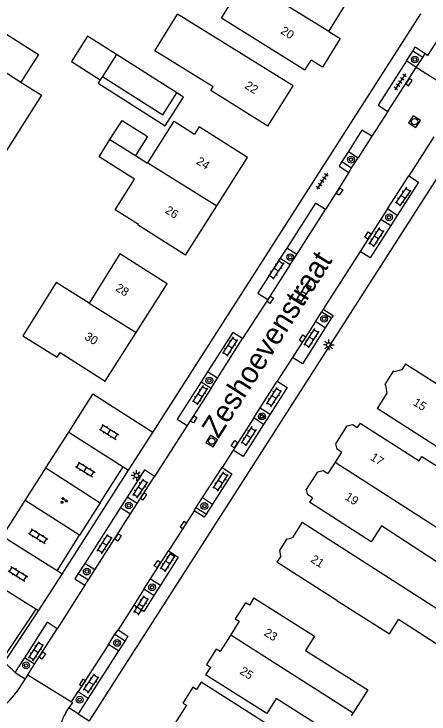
# Model space of a CAD drawing. Extents: x 136000 to 141014, y 402000 to 403500.
# Drawn here: x 138226.3 to 138274.9, y 402169.1 to 402251 of the extents above; entities that cross this region are included whole.
import ezdxf

# ---------------------------------------------------------------- set-up
doc = ezdxf.new("R2010")
doc.units = 0
for name, color, linetype in [('gg-afsc-muur', 7, 'Continuous'), ('gg-anno-huisnummerreeks BGT', 7, 'Continuous'), ('gg-anno-openbare ruimte label', 7, 'Continuous'), ('gg-bbg-gedigitaliseerde bebouwing', 7, 'Continuous'), ('gg-bbg-gedigitaliseerde bijgebouw', 7, 'Continuous'), ('gg-bbg-hoofdgebouw', 7, 'Continuous'), ('gg-bbg-luifel en loopbrug', 7, 'Continuous'), ('gg-bbg-tussenscheiding', 7, 'Continuous'), ('gg-knt-verharding', 7, 'Continuous'), ('gg-knt-verharding nz', 7, 'Continuous'), ('gt-grn-groengrens', 7, 'Continuous'), ('gt-grn-weggrens', 7, 'Continuous'), ('gt-symb-boom', 7, 'Continuous'), ('gt-symb-groenvak', 7, 'Continuous'), ('gt-symb-klinker verharding', 7, 'Continuous'), ('gt-symb-kolk', 7, 'Continuous'), ('gt-symb-kolk center center', 7, 'Continuous'), ('gt-symb-lichtmast', 7, 'Continuous'), ('gt-symb-rioolschacht', 7, 'Continuous'), ('gt-symb-tegel verharding', 7, 'Continuous')]:
    doc.layers.add(name, color=color, linetype=linetype)

# ---------------------------------------------------------------- blocks, each defined once
blk = doc.blocks.new('gt0-TEG1')
at = {"layer": 'gt-symb-tegel verharding'}
for p, q in [((-1.125, 0), (1.125, 0)), ((-0.9, -0.25), (-0.9, 0.25)), ((-0.45, -0.25), (-0.45, 0.25)), ((0, -0.25), (0, 0.25)), ((0.45, -0.25), (0.45, 0.25)), ((0.9, -0.25), (0.9, 0.25))]:
    blk.add_line(p, q, dxfattribs=at)
blk = doc.blocks.new('gt0-KOLK')
at = {"layer": 'gt-symb-kolk'}
blk.add_lwpolyline([(0, 0), (0.375, 0), (0.375, 0.4), (-0.375, 0.4), (-0.375, 0), (0, 0)], dxfattribs=at)
blk = doc.blocks.new('gt0-BOOM')
at = {"layer": 'gt-symb-boom'}
for radius in [0.4, 0.2]:
    blk.add_circle((0, 0), radius, dxfattribs=at)
blk = doc.blocks.new('gt0-RS')
at = {"layer": 'gt-symb-rioolschacht'}
blk.add_lwpolyline([(-0.5, -0.5), (0.5, -0.5), (0.5, 0.5), (-0.5, 0.5)], close=True, dxfattribs=at)
blk.add_circle((0, 0), 0.375, dxfattribs=at)
blk = doc.blocks.new('gt0-KL1')
at = {"layer": 'gt-symb-klinker verharding'}
for p, q in [((-1.15, 0.3), (1.15, 0.3)), ((-1, -0.3), (-1, 0.3)), ((-0.5, 0.3), (-0.5, 0.45)), ((0, -0.3), (0, 0.3)), ((0.5, 0.3), (0.5, 0.45)), ((1, -0.3), (1, 0.3)), ((-1.15, -0.3), (1.15, -0.3)), ((-0.5, -0.45), (-0.5, -0.3)), ((0.5, -0.45), (0.5, -0.3))]:
    blk.add_line(p, q, dxfattribs=at)
blk = doc.blocks.new('gt0-KOLKCC')
at = {"layer": 'gt-symb-kolk center center'}
blk.add_lwpolyline([(-0.375, 0.2), (0.375, 0.2), (0.375, -0.2), (-0.375, -0.2)], close=True, dxfattribs=at)
blk = doc.blocks.new('gt0-GRVAK')
at = {"layer": 'gt-symb-groenvak'}
for p, q in [((-0.11, 0.189), (-0.228, 0.24)), ((-0.182, 0.153), (0.088, 0.153)), ((-0.091, 0.211), (-0.156, 0.322)), ((-0.047, 0.214), (-0.047, 0.393)), ((-0.004, 0.211), (0.061, 0.322)), ((0.015, 0.189), (0.133, 0.24)), ((0.262, -0.052), (0.197, 0.059)), ((0.305, -0.049), (0.305, 0.13)), ((0.349, -0.052), (0.414, 0.059)), ((-0.245, -0.228), (-0.363, -0.177)), ((-0.318, -0.264), (-0.047, -0.264)), ((-0.226, -0.206), (-0.291, -0.095)), ((-0.183, -0.203), (-0.183, -0.024)), ((-0.139, -0.206), (-0.074, -0.095)), ((-0.12, -0.228), (-0.002, -0.177)), ((0.243, -0.074), (0.125, -0.023)), ((0.17, -0.11), (0.441, -0.11)), ((0.368, -0.074), (0.486, -0.023))]:
    blk.add_line(p, q, dxfattribs=at)
blk = doc.blocks.new('gt0-LMAST')
at = {"layer": 'gt-symb-lichtmast'}
for p, q in [((-0.182, 0.173), (-0.447, 0.438)), ((-0.005, 0.246), (-0.005, 0.621)), ((0.172, 0.173), (0.437, 0.438)), ((-0.255, -0.004), (-0.63, -0.004)), ((-0.182, -0.181), (-0.447, -0.446)), ((-0.005, -0.254), (-0.005, -0.629)), ((0.437, -0.446), (0.172, -0.181)), ((0.245, -0.004), (0.62, -0.004))]:
    blk.add_line(p, q, dxfattribs=at)
blk.add_circle((-0.005, -0.004), 0.25, dxfattribs=at)

msp = doc.modelspace()

# ---------------------------------------------------------------- linework, layer by layer
at = {"layer": 'gg-afsc-muur'}
for p, q in [((138232.692, 402202.072), (138235.519, 402206.513)), ((138230.024, 402197.88), (138232.692, 402202.072)), ((138227.59, 402194.057), (138229.781, 402197.499)), ((138229.781, 402197.499), (138230.024, 402197.88)), ((138225.161, 402190.24), (138227.59, 402194.057))]:
    msp.add_line(p, q, dxfattribs=at)
at = {"layer": 'gg-bbg-gedigitaliseerde bebouwing'}
for p, q in [((138258.971, 402242.61), (138245.422, 402251.037)), ((138237.515, 402236.347), (138240.496, 402234.462)), ((138231.685, 402211.39), (138236.961, 402208.06)), ((138289.329, 402191.662), (138268.791, 402204.84)), ((138264.092, 402182.368), (138257.051, 402186.85)), ((138265.99, 402169.2), (138265.765, 402168.844))]:
    msp.add_line(p, q, dxfattribs=at)
for points in [[(138260.331, 402244.47), (138250.553, 402250.545), (138251.788, 402252.533)], [(138256.011, 402237.9), (138249.322, 402242.08), (138249.59, 402242.513), (138242.762, 402246.739), (138245.422, 402251.037)], [(138241.946, 402233.593), (138245.034, 402238.478), (138247.421, 402236.969)], [(138253.621, 402234.22), (138247.942, 402237.812), (138247.421, 402236.969)], [(138246.341, 402222.8), (138240.816, 402226.293), (138240.869, 402226.378), (138238.116, 402228.118), (138240.384, 402231.705), (138236.237, 402234.326), (138237.515, 402236.347)], [(138240.496, 402234.462), (138241.925, 402233.559), (138241.946, 402233.593)], [(138244.201, 402219.45), (138238.656, 402222.949), (138235.076, 402217.162)], [(138235.076, 402217.162), (138231.205, 402219.578), (138227.321, 402213.354), (138231.341, 402210.845), (138231.685, 402211.39)], [(138272.131, 402210.08), (138278.958, 402205.722), (138277.974, 402204.193), (138283.972, 402200.335)], [(138276.833, 402186.173), (138269.296, 402191.093), (138268.084, 402189.236), (138260.881, 402193.88)], [(138260.011, 402191.53), (138278.704, 402179.534), (138276.796, 402176.573), (138271.279, 402180.128)], [(138254.371, 402182.65), (138261.478, 402178.169), (138260.411, 402176.481), (138267.685, 402171.879), (138265.99, 402169.2)], [(138264.092, 402182.368), (138270.221, 402178.467), (138271.279, 402180.128)], [(138264.161, 402166.309), (138256.962, 402170.864), (138255.863, 402169.128), (138248.701, 402173.65)]]:
    msp.add_lwpolyline(points, dxfattribs=at)
at = {"layer": 'gg-bbg-gedigitaliseerde bijgebouw'}
for p, q in [((138238.268, 402246.312), (138236.629, 402243.74)), ((138245.326, 402241.814), (138238.268, 402246.312)), ((138223.314, 402245.439), (138227.08, 402243.063))]:
    msp.add_line(p, q, dxfattribs=at)
for points in [[(138236.629, 402243.74), (138243.687, 402239.241), (138245.326, 402241.814)], [(138227.08, 402243.063), (138229.493, 402241.541), (138224.87, 402234.212), (138223.585, 402235.022), (138223.365, 402234.673)]]:
    msp.add_lwpolyline(points, dxfattribs=at)
at = {"layer": 'gg-bbg-hoofdgebouw'}
for p, q in [((138263.132, 402248.997), (138265.93, 402253.52)), ((138260.331, 402244.47), (138261.062, 402245.652)), ((138256.011, 402237.9), (138258.971, 402242.61)), ((138250.022, 402228.574), (138253.621, 402234.22)), ((138246.341, 402222.8), (138250.022, 402228.574)), ((138240.568, 402213.734), (138244.201, 402219.45)), ((138236.961, 402208.06), (138240.568, 402213.734)), ((138272.131, 402210.08), (138271.679, 402209.37)), ((138269.947, 402206.653), (138268.791, 402204.84)), ((138266.801, 402203.14), (138266.46, 402202.606)), ((138264.619, 402199.727), (138263.866, 402198.549)), ((138263.866, 402198.549), (138263.015, 402197.217)), ((138261.209, 402194.393), (138260.881, 402193.88)), ((138260.011, 402191.53), (138258.877, 402189.737)), ((138257.504, 402187.566), (138257.051, 402186.85)), ((138254.371, 402182.65), (138253.834, 402181.798)), ((138252.65, 402179.918), (138251.651, 402178.333)), ((138251.651, 402178.333), (138250.418, 402176.376)), ((138249.273, 402174.559), (138248.701, 402173.65))]:
    msp.add_line(p, q, dxfattribs=at)
for points in [[(138263.132, 402248.997), (138264.483, 402248.16), (138262.41, 402244.816), (138261.062, 402245.652)], [(138271.679, 402209.37), (138270.769, 402209.15), (138270.678, 402209.198), (138269.683, 402207.641), (138269.768, 402207.587), (138269.947, 402206.653)], [(138264.619, 402199.727), (138264.099, 402200.06), (138263.953, 402200.715), (138265.283, 402202.8), (138265.924, 402202.949), (138266.46, 402202.606)], [(138266.801, 402203.14), (138273.71, 402198.723), (138274.039, 402199.237), (138277.492, 402197.027), (138275.993, 402194.686)], [(138261.209, 402194.393), (138260.678, 402194.718), (138260.53, 402195.373), (138261.836, 402197.424), (138262.471, 402197.565), (138263.015, 402197.217)], [(138257.504, 402187.566), (138257.384, 402188.221), (138258.22, 402189.554), (138258.877, 402189.737)], [(138253.834, 402181.798), (138253.367, 402182.092), (138252.178, 402180.219), (138252.65, 402179.918)], [(138250.418, 402176.376), (138249.962, 402176.664), (138248.825, 402174.841), (138249.273, 402174.559)], [(138270.039, 402158.84), (138263.437, 402163.02), (138261.711, 402160.325), (138254.402, 402165.006), (138256.147, 402167.73), (138248.181, 402172.81), (138247.634, 402171.941)], [(138247.634, 402171.941), (138247.209, 402172.208), (138246.054, 402170.351), (138246.469, 402170.09)], [(138246.469, 402170.09), (138244.851, 402167.52), (138266.822, 402153.68)]]:
    msp.add_lwpolyline(points, dxfattribs=at)
at = {"layer": 'gg-bbg-luifel en loopbrug'}
msp.add_line((138236.629, 402243.74), (138236.37, 402243.335), dxfattribs=at)
for points in [[(138223.314, 402245.439), (138225.388, 402248.694), (138229.144, 402246.301), (138227.08, 402243.063)], [(138238.268, 402246.312), (138234.898, 402248.46), (138233.001, 402245.482), (138236.37, 402243.335)], [(138236.37, 402243.335), (138236.123, 402242.947), (138243.975, 402237.944), (138246.119, 402241.308), (138245.326, 402241.814)], [(138237.515, 402236.347), (138238.928, 402238.581), (138241.909, 402236.696), (138240.496, 402234.462)]]:
    msp.add_lwpolyline(points, dxfattribs=at)
at = {"layer": 'gg-bbg-tussenscheiding'}
for p, q in [((138263.132, 402248.997), (138252.169, 402255.746)), ((138241.946, 402233.593), (138250.022, 402228.574)), ((138235.076, 402217.162), (138240.568, 402213.734)), ((138263.866, 402198.549), (138278.676, 402189.057)), ((138251.651, 402178.333), (138265.99, 402169.2))]:
    msp.add_line(p, q, dxfattribs=at)
at = {"layer": 'gg-knt-verharding'}
for p, q in [((138242.536, 402202.031), (138273.903, 402251.045)), ((138272.214, 402245.538), (138272.971, 402246.705)), ((138274.132, 402245.956), (138272.971, 402246.705)), ((138273.38, 402244.772), (138274.132, 402245.956)), ((138284.538, 402245.516), (138235.089, 402168.264)), ((138270.041, 402239.614), (138273.38, 402244.772)), ((138273.38, 402244.772), (138272.214, 402245.538)), ((138278.519, 402241.484), (138273.38, 402244.772)), ((138270.041, 402239.614), (138268.159, 402236.72)), ((138275.424, 402236.67), (138272.5, 402232.082)), ((138265.428, 402234.94), (138264.674, 402233.754)), ((138265.428, 402234.94), (138266.566, 402234.212)), ((138265.803, 402233.012), (138266.566, 402234.212)), ((138264.674, 402233.754), (138265.803, 402233.012)), ((138265.469, 402232.485), (138262.731, 402228.152)), ((138270.002, 402228.206), (138269.223, 402227.025)), ((138271.155, 402227.444), (138270.002, 402228.206)), ((138269.223, 402227.025), (138270.41, 402226.28)), ((138271.155, 402227.444), (138270.41, 402226.28)), ((138258.202, 402223.637), (138257.445, 402222.457)), ((138259.381, 402222.876), (138258.202, 402223.637)), ((138258.63, 402221.693), (138259.381, 402222.876)), ((138266.814, 402223.213), (138262.493, 402216.462)), ((138257.445, 402222.457), (138258.63, 402221.693)), ((138255.98, 402217.594), (138253.04, 402213.022)), ((138261.568, 402215.014), (138262.317, 402216.155)), ((138262.317, 402216.155), (138263.467, 402215.452)), ((138263.467, 402215.452), (138262.717, 402214.271)), ((138262.717, 402214.271), (138261.568, 402215.014)), ((138258.892, 402210.826), (138257.103, 402208.027)), ((138248.932, 402209.139), (138248.179, 402207.964)), ((138250.111, 402208.398), (138248.932, 402209.139)), ((138248.179, 402207.964), (138249.358, 402207.211)), ((138249.358, 402207.211), (138250.111, 402208.398)), ((138242.536, 402202.031), (138235.519, 402206.513)), ((138254.351, 402203.746), (138255.103, 402204.937)), ((138255.103, 402204.937), (138256.262, 402204.18)), ((138256.262, 402204.18), (138255.498, 402202.984)), ((138255.498, 402202.984), (138254.351, 402203.746)), ((138246.547, 402202.866), (138242.726, 402196.888)), ((138239.702, 402197.604), (138242.536, 402202.031)), ((138251.945, 402199.964), (138250.636, 402197.925)), ((138236.382, 402193.788), (138239.042, 402198.026)), ((138239.042, 402198.026), (138239.702, 402197.604)), ((138230.024, 402197.88), (138236.382, 402193.788)), ((138231.928, 402185.456), (138239.702, 402197.604)), ((138233.953, 402190.025), (138227.59, 402194.057)), ((138239.516, 402194.44), (138238.757, 402193.254)), ((138240.697, 402193.704), (138239.516, 402194.44)), ((138247.581, 402193.212), (138248.333, 402194.408)), ((138248.333, 402194.408), (138249.523, 402193.643)), ((138238.757, 402193.254), (138234.571, 402186.705)), ((138238.757, 402193.254), (138239.935, 402192.5)), ((138239.935, 402192.5), (138240.697, 402193.704)), ((138248.765, 402192.463), (138247.581, 402193.212)), ((138249.523, 402193.643), (138248.765, 402192.463)), ((138247.379, 402192.864), (138244.367, 402188.168)), ((138231.324, 402185.837), (138233.953, 402190.025)), ((138234.571, 402186.705), (138233.811, 402185.516)), ((138235.754, 402185.936), (138234.571, 402186.705)), ((138231.928, 402185.456), (138231.324, 402185.837)), ((138234.988, 402184.767), (138235.754, 402185.936)), ((138228.836, 402181.342), (138222.206, 402185.485)), ((138229.163, 402181.137), (138231.928, 402185.456)), ((138233.811, 402185.516), (138234.988, 402184.767)), ((138241.481, 402183.682), (138242.243, 402184.896)), ((138242.243, 402184.896), (138243.416, 402184.135)), ((138234.577, 402184.147), (138231.318, 402179.055)), ((138243.416, 402184.135), (138242.663, 402182.958)), ((138242.663, 402182.958), (138241.481, 402183.682)), ((138240.314, 402181.816), (138238.465, 402178.928)), ((138225.16, 402175.147), (138229.163, 402181.137)), ((138229.163, 402181.137), (138228.836, 402181.342)), ((138237.333, 402177.214), (138238.097, 402178.408)), ((138238.097, 402178.408), (138239.285, 402177.64)), ((138239.285, 402177.64), (138238.524, 402176.456)), ((138238.524, 402176.456), (138237.333, 402177.214)), ((138238.524, 402176.456), (138234.964, 402170.916)), ((138227.5, 402175.647), (138226.745, 402174.464)), ((138228.677, 402174.912), (138227.5, 402175.647)), ((138226.745, 402174.464), (138226.41, 402173.937)), ((138227.887, 402173.655), (138228.677, 402174.912)), ((138226.41, 402173.937), (138227.577, 402173.189)), ((138227.887, 402173.655), (138227.577, 402173.189)), ((138227.887, 402173.655), (138233.024, 402170.482)), ((138227.577, 402173.189), (138226.538, 402171.571)), ((138233.024, 402170.482), (138233.785, 402171.681)), ((138233.785, 402171.681), (138234.964, 402170.916)), ((138234.964, 402170.916), (138233.807, 402169.085)), ((138232.333, 402169.208), (138232.714, 402169.798)), ((138233.807, 402169.085), (138232.714, 402169.798))]:
    msp.add_line(p, q, dxfattribs=at)
for points in [[(138274.417, 402246.405), (138274.739, 402246.19), (138279.733, 402253.956), (138279.447, 402254.143)], [(138272.971, 402246.705), (138273.262, 402247.179), (138274.417, 402246.405)], [(138272.214, 402245.538), (138268.899, 402240.358), (138270.041, 402239.614)], [(138268.159, 402236.72), (138267.006, 402237.426), (138265.428, 402234.94)], [(138264.674, 402233.754), (138264.331, 402233.211), (138265.469, 402232.485)], [(138272.5, 402232.082), (138273.649, 402231.346), (138271.155, 402227.444)], [(138262.731, 402228.152), (138261.561, 402228.879), (138258.202, 402223.637)], [(138270.41, 402226.28), (138267.979, 402222.477), (138266.814, 402223.213)], [(138257.445, 402222.457), (138254.809, 402218.344), (138255.98, 402217.594)], [(138262.493, 402216.462), (138263.653, 402215.744), (138263.467, 402215.452)], [(138253.04, 402213.022), (138251.895, 402213.76), (138248.932, 402209.139)], [(138262.717, 402214.271), (138260.059, 402210.087), (138258.892, 402210.826)], [(138248.179, 402207.964), (138245.385, 402203.609), (138246.547, 402202.866)], [(138257.103, 402208.027), (138258.253, 402207.294), (138256.262, 402204.18)], [(138255.498, 402202.984), (138253.093, 402199.222), (138251.945, 402199.964)], [(138242.726, 402196.888), (138241.565, 402197.645), (138239.516, 402194.44)], [(138250.636, 402197.925), (138251.789, 402197.187), (138249.523, 402193.643)], [(138248.765, 402192.463), (138248.552, 402192.125), (138247.379, 402192.864)], [(138244.367, 402188.168), (138245.511, 402187.419), (138243.416, 402184.135)], [(138233.811, 402185.516), (138233.414, 402184.895), (138234.577, 402184.147)], [(138242.663, 402182.958), (138241.461, 402181.069), (138240.314, 402181.816)], [(138231.318, 402179.055), (138230.157, 402179.815), (138227.5, 402175.647)], [(138238.465, 402178.928), (138239.621, 402178.163), (138239.285, 402177.64)], [(138233.024, 402170.482), (138233.118, 402170.424), (138232.714, 402169.798)]]:
    msp.add_lwpolyline(points, dxfattribs=at)
for centre, radius, start, end in [((138221.973, 402174.686), 5.527, 264.44839, 325.69605), ((138237.143, 402166.347), 5.597, 149.25454, 207.94601)]:
    msp.add_arc(centre, radius, start, end, dxfattribs=at)
at = {"layer": 'gg-knt-verharding nz'}
for p, q in [((138274.132, 402245.956), (138274.417, 402246.405)), ((138268.159, 402236.72), (138266.566, 402234.212)), ((138265.469, 402232.485), (138265.803, 402233.012)), ((138270.002, 402228.206), (138272.5, 402232.082)), ((138259.381, 402222.876), (138262.731, 402228.152)), ((138269.223, 402227.025), (138266.814, 402223.213)), ((138258.63, 402221.693), (138255.98, 402217.594)), ((138262.317, 402216.155), (138262.493, 402216.462)), ((138261.568, 402215.014), (138258.892, 402210.826)), ((138250.111, 402208.398), (138253.04, 402213.022)), ((138255.103, 402204.937), (138257.103, 402208.027)), ((138249.358, 402207.211), (138246.547, 402202.866)), ((138254.351, 402203.746), (138251.945, 402199.964)), ((138232.692, 402202.072), (138239.042, 402198.026)), ((138248.333, 402194.408), (138250.636, 402197.925)), ((138240.697, 402193.704), (138242.726, 402196.888)), ((138247.379, 402192.864), (138247.581, 402193.212)), ((138235.754, 402185.936), (138239.935, 402192.5)), ((138231.324, 402185.837), (138224.931, 402189.87)), ((138242.243, 402184.896), (138244.367, 402188.168)), ((138234.577, 402184.147), (138234.988, 402184.767)), ((138241.481, 402183.682), (138240.314, 402181.816)), ((138228.677, 402174.912), (138231.318, 402179.055)), ((138238.097, 402178.408), (138238.465, 402178.928)), ((138237.333, 402177.214), (138233.785, 402171.681))]:
    msp.add_line(p, q, dxfattribs=at)
at = {"layer": 'gt-grn-groengrens'}
for p, q in [((138236.382, 402193.788), (138233.953, 402190.025)), ((138228.836, 402181.342), (138224.813, 402175.315))]:
    msp.add_line(p, q, dxfattribs=at)
at = {"layer": 'gt-grn-weggrens'}
for p, q in [((138225.16, 402175.147), (138226.41, 402173.937)), ((138233.807, 402169.085), (138235.089, 402168.264))]:
    msp.add_line(p, q, dxfattribs=at)

# ---------------------------------------------------------------- block references
at = {"layer": 'gt-symb-boom'}
for p in [(138273.204, 402245.714), (138265.737, 402233.985), (138270.195, 402227.233), (138258.611, 402222.562), (138262.588, 402215.344), (138249.15, 402208.118), (138255.318, 402203.921), (138239.732, 402193.483), (138248.562, 402193.411), (138234.804, 402185.748), (138242.45, 402183.9), (138238.355, 402177.392), (138227.701, 402174.755), (138233.959, 402170.736)]:
    msp.add_blockref('gt0-BOOM', p, dxfattribs=at)
at = {"layer": 'gt-symb-groenvak'}
for p in [(138255.255, 402203.898), (138232.093, 402194.069)]:
    msp.add_blockref('gt0-GRVAK', p, dxfattribs=at)
at = {"layer": 'gt-symb-klinker verharding'}
for p, rotation in [((138271.826, 402229.651), -124.6589362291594), ((138268.695, 402224.895), -123.2928485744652), ((138256.971, 402221.121), -123.45160145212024), ((138260.232, 402218.378), 57.374964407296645), ((138261.088, 402213.082), -122.13289585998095), ((138251.571, 402212.094), -122.54589339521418), ((138248.057, 402206.409), -122.70422579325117), ((138256.713, 402206.153), 57.788102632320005), ((138237.407, 402202.089), -31.720060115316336), ((138253.745, 402201.586), -122.29094835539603), ((138234.635, 402197.7), -31.720060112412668), ((138250.451, 402196.302), -122.83164893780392), ((138241.055, 402195.456), 56.83440068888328), ((138229.123, 402189.878), -31.72006011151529), ((138236.896, 402188.956), 57.58155005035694), ((138244.269, 402186.852), -122.95900987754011), ((138226.747, 402185.489), -31.720060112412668), ((138241.162, 402181.772), 58.27993988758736), ((138228.846, 402176.399), 57.247560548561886), ((138235.316, 402172.63), 56.21457204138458)]:
    msp.add_blockref('gt0-KL1', p, dxfattribs=dict(at, rotation=rotation))
at = {"layer": 'gt-symb-kolk'}
for p, rotation in [((138272.339, 402243.164), -122.91560540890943), ((138241.623, 402194.446), 57.37496440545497), ((138246.285, 402191.082), 57.37496440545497), ((138234.472, 402172.625), 57.37496440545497)]:
    msp.add_blockref('gt0-KOLK', p, dxfattribs=dict(at, rotation=rotation))
at = {"layer": 'gt-symb-kolk center center'}
for p, rotation in [((138264.384, 402230.238), -123.70595653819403), ((138267.712, 402225.097), 57.16835106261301), ((138256.282, 402217.563), -122.8797819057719), ((138260.057, 402213.044), -122.46679945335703), ((138247.316, 402203.576), 56.786459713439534), ((138252.086, 402200.661), 57.295774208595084), ((138238.452, 402189.738), 58.66279427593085), ((138243.073, 402186.626), 57.9946167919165), ((138229.597, 402175.915), 55.96047543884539)]:
    msp.add_blockref('gt0-KOLKCC', p, dxfattribs=dict(at, rotation=rotation))
at = {"layer": 'gt-symb-lichtmast'}
for p in [(138263.135, 402212.288), (138240.63, 402196.996)]:
    msp.add_blockref('gt0-LMAST', p, dxfattribs=at)
at = {"layer": 'gt-symb-rioolschacht', "rotation": 57.37496440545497}
for p in [(138273.172, 402238.431), (138249.428, 402201.026)]:
    msp.add_blockref('gt0-RS', p, dxfattribs=at)
at = {"layer": 'gt-symb-tegel verharding'}
for p, rotation in [((138271.495, 402243.1), -124.32560196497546), ((138262.353, 402231.476), -123.49940007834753)]:
    msp.add_blockref('gt0-TEG1', p, dxfattribs=dict(at, rotation=rotation))

# ---------------------------------------------------------------- texts
at = {"layer": 'gg-anno-huisnummerreeks BGT'}
for s, rotation, p in [('20', 328.3, (138257.406, 402248.821)), ('22', 327.9, (138253.208, 402242.417)), ('24', 327.5, (138247.534, 402233.559)), ('26', 327.5, (138243.875, 402227.818)), ('28', 327.6, (138238.075, 402218.716)), ('30', 327.6, (138234.455, 402213.022)), ('15', 327.5, (138272.91, 402205.305)), ('17', 327.4, (138267.909, 402198.891)), ('19', 327.4, (138264.947, 402194.257)), ('21', 327.7, (138260.921, 402186.939)), ('23', 327.8, (138255.461, 402178.334)), ('25', 327.8, (138252.626, 402173.834))]:
    msp.add_text(s, height=1, rotation=rotation, dxfattribs=at).set_placement(p)
at = {"layer": 'gg-anno-openbare ruimte label'}
msp.add_text('Zeshoevenstraat', height=2.5, rotation=57.4, dxfattribs=at).set_placement((138250.203, 402201.22))

doc.saveas('drawing.dxf')
